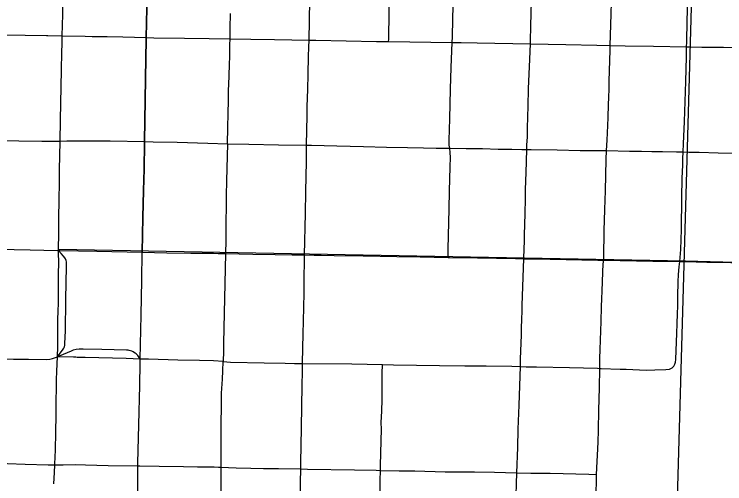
# Model space of a CAD drawing. Extents: x 0 to 34, y 0 to 22.
# Drawn here: x 7.793 to 8.385, y 19.507 to 19.899 of the extents above; entities that cross this region are included whole.
import ezdxf

# ---------------------------------------------------------------- set-up
doc = ezdxf.new("R2010")
doc.units = 0
for name, color, linetype in [('GM_X_City_Street', 7, 'Continuous'), ('GM_X_County_Road', 7, 'Continuous'), ('GM_X_Rail_Line', 7, 'Continuous'), ('GM_X_State_Route', 7, 'Continuous'), ('GM_X_US_Route', 7, 'Continuous')]:
    doc.layers.add(name, color=color, linetype=linetype)

msp = doc.modelspace()

# ---------------------------------------------------------------- linework, layer by layer
at = {"layer": 'GM_X_City_Street'}
for points in [[(8.22324, 19.87397), (8.2233, 19.87608), (8.22365, 19.88895), (8.22428, 19.90943), (8.22453, 19.91739), (8.22507, 19.93283), (8.22607, 19.9621), (8.22649, 19.97365), (8.22699, 19.98356), (8.22745, 19.99596), (8.22777, 20.00153), (8.22865, 20.02013), (8.22973, 20.04859), (8.22971, 20.05429), (8.22987, 20.06645), (8.23011, 20.08202), (8.23043, 20.09898), (8.23119, 20.12256), (8.23156, 20.1356), (8.23173, 20.14494)], [(7.83104, 19.79264), (7.83128, 19.81008), (7.83207, 19.85224), (7.83234, 19.86679), (7.83256, 19.8741), (7.83278, 19.88058), (7.83312, 19.89852), (7.83336, 19.90967), (7.83365, 19.92376), (7.83396, 19.93943), (7.83405, 19.94933), (7.8343, 19.95551), (7.83455, 19.96603), (7.83461, 19.96815), (7.83532, 20.00131), (7.83583, 20.02421), (7.83634, 20.04584), (7.83642, 20.04918)], [(8.03494, 19.69772), (8.0356, 19.73235), (8.03604, 19.75072), (8.03645, 19.77554), (8.03663, 19.78927), (8.03696, 19.81406), (8.03719, 19.82151), (8.03765, 19.83576), (8.03798, 19.84854), (8.03831, 19.86334), (8.03855, 19.87117), (8.03872, 19.87704), (8.03929, 19.91021), (8.03954, 19.92297), (8.03987, 19.93496), (8.04036, 19.95249), (8.04052, 19.96491), (8.04077, 19.98065), (8.0414, 20.00523), (8.04176, 20.02378), (8.042, 20.04549), (8.04207, 20.05221)], [(8.10503, 19.87576), (8.10506, 19.87765), (8.10521, 19.88569), (8.10536, 19.89264), (8.10548, 19.89766), (8.10558, 19.9045), (8.10566, 19.90879), (8.10581, 19.91659), (8.10603, 19.92705), (8.10618, 19.93501), (8.10671, 19.95733), (8.10683, 19.96358), (8.10757, 19.98808), (8.1081, 20.00862), (8.10807, 20.01227), (8.10815, 20.0161), (8.10822, 20.02179), (8.10845, 20.03655), (8.10875, 20.04451), (8.10897, 20.05094)], [(8.34791, 19.69227), (8.3487, 19.70216), (8.34925, 19.71894), (8.34964, 19.74527), (8.35001, 19.76184), (8.35037, 19.77266), (8.35054, 19.77794), (8.3508, 19.78364), (8.35105, 19.79045), (8.35169, 19.80899), (8.35285, 19.84255), (8.35348, 19.86309), (8.35361, 19.87148), (8.35368, 19.87533), (8.3541, 19.89351), (8.35509, 19.92644), (8.35543, 19.94011), (8.3556, 19.95915), (8.35592, 19.97146), (8.35625, 19.98574), (8.35716, 20.01534), (8.3574, 20.02845), (8.35765, 20.03857), (8.35783, 20.04655)], [(8.28446, 19.69333), (8.28449, 19.69536), (8.28484, 19.71834), (8.28505, 19.72635), (8.28539, 19.73559), (8.28592, 19.75112), (8.28655, 19.77722), (8.28688, 19.78474), (8.28733, 19.79338), (8.28776, 19.80571), (8.28806, 19.8125), (8.28813, 19.81434), (8.28822, 19.8162), (8.28839, 19.81943), (8.28844, 19.82171), (8.28877, 19.83088), (8.2889, 19.83457), (8.28912, 19.8426), (8.28971, 19.86866), (8.28981, 19.87252), (8.29025, 19.88978), (8.29123, 19.91778)], [(8.15601, 19.7868), (8.15566, 19.78944), (8.15558, 19.79335), (8.15602, 19.81126), (8.1567, 19.83607), (8.1572, 19.85404), (8.15806, 19.87501), (8.15823, 19.87969), (8.15847, 19.8944), (8.1588, 19.90521)], [(7.97059, 19.79056), (7.97084, 19.80412), (7.97111, 19.81574), (7.97133, 19.82651), (7.97155, 19.83435), (7.97199, 19.84701), (7.97229, 19.85718), (7.97243, 19.86284), (7.97258, 19.86751), (7.97265, 19.87301), (7.97272, 19.87811), (7.97282, 19.88229), (7.97285, 19.88578), (7.97293, 19.89064), (7.97301, 19.89561), (7.97307, 19.89924)], [(7.78066, 19.7933), (7.79654, 19.79297), (7.81574, 19.79266), (7.83104, 19.79264)], [(7.83104, 19.79264), (7.83672, 19.79279), (7.8496, 19.79302), (7.87284, 19.79287), (7.90137, 19.79233), (7.90854, 19.79218), (7.92863, 19.79175), (7.95417, 19.79099), (7.97059, 19.79056), (7.9698, 19.75967), (7.96951, 19.74738), (7.96923, 19.71611), (7.96916, 19.70979), (7.96904, 19.69886), (7.96723, 19.62389), (7.96718, 19.61734), (7.96702, 19.60879), (7.95896, 19.60937), (7.94736, 19.60952), (7.9291, 19.60991), (7.90469, 19.61058), (7.89783, 19.61077), (7.897, 19.61208), (7.89648, 19.61286), (7.89588, 19.61361), (7.89535, 19.61421), (7.89445, 19.615), (7.89373, 19.6156), (7.89305, 19.61609), (7.89204, 19.61673), (7.89069, 19.61733), (7.88967, 19.61762), (7.88866, 19.61797), (7.88774, 19.61813), (7.88626, 19.6183), (7.86569, 19.61865), (7.85011, 19.61891), (7.84682, 19.61888), (7.84438, 19.61864), (7.84182, 19.61807), (7.84011, 19.61748), (7.83363, 19.61467), (7.82876, 19.61258), (7.83362, 19.61892), (7.83415, 19.6199), (7.83455, 19.62097), (7.83484, 19.6223), (7.83497, 19.62363), (7.83535, 19.63433), (7.83579, 19.65983), (7.83616, 19.67535), (7.83635, 19.68717), (7.83639, 19.69087), (7.83626, 19.69198), (7.83598, 19.6931), (7.83547, 19.69431), (7.83481, 19.69538), (7.83389, 19.69654), (7.83199, 19.69882), (7.8297, 19.70147), (7.82972, 19.70326), (7.82992, 19.71466), (7.8299, 19.72312), (7.82989, 19.72956), (7.83018, 19.74253), (7.83046, 19.75933), (7.83058, 19.76907), (7.83103, 19.79213)], [(7.97059, 19.79056), (7.98844, 19.79007), (8.01323, 19.78968), (8.03663, 19.78927), (8.04059, 19.7892), (8.06185, 19.78864), (8.08409, 19.78814), (8.10336, 19.78767), (8.12079, 19.78735), (8.13423, 19.78703), (8.14477, 19.78693), (8.15218, 19.7868), (8.15601, 19.7868), (8.16965, 19.78663), (8.18328, 19.7864), (8.1965, 19.78608), (8.20793, 19.78587), (8.21607, 19.78581), (8.22019, 19.78572), (8.22405, 19.78562), (8.24561, 19.78531), (8.26484, 19.78499), (8.2835, 19.7848), (8.28688, 19.78474), (8.30595, 19.78439), (8.31606, 19.78429), (8.3246, 19.78413), (8.33349, 19.78397), (8.34503, 19.78376), (8.3508, 19.78364), (8.35535, 19.78354), (8.36402, 19.78333), (8.37978, 19.7829), (8.39354, 19.78257)], [(8.15466, 19.69562), (8.1548, 19.70276), (8.15543, 19.73577), (8.15576, 19.75123), (8.15636, 19.77098), (8.15661, 19.77923), (8.15643, 19.78289), (8.15601, 19.7868)], [(7.89783, 19.61077), (7.88596, 19.61126), (7.85181, 19.61207), (7.84515, 19.61218), (7.84398, 19.61221), (7.84219, 19.61224), (7.82876, 19.61258), (7.82897, 19.62114), (7.82905, 19.62988), (7.82915, 19.6428), (7.82944, 19.65176), (7.82959, 19.65622), (7.82958, 19.66114), (7.82967, 19.67109), (7.82962, 19.67283), (7.82966, 19.67697), (7.82974, 19.68358), (7.82979, 19.68932), (7.8297, 19.70147)], [(8.03116, 19.4868), (8.0315, 19.50775), (8.03172, 19.51902), (8.03182, 19.52449), (8.03243, 19.55305), (8.03259, 19.57164), (8.03297, 19.58805), (8.03314, 19.60105), (8.03327, 19.60712), (8.03356, 19.62025), (8.03374, 19.63141), (8.03423, 19.65373), (8.03447, 19.66607), (8.03451, 19.66973), (8.03453, 19.67335), (8.03494, 19.69772)], [(8.27807, 19.49882), (8.27833, 19.50929), (8.27845, 19.51235), (8.27855, 19.51445), (8.27971, 19.54134), (8.27999, 19.55126), (8.28042, 19.568), (8.28087, 19.58664), (8.28111, 19.60295), (8.28114, 19.60437), (8.28121, 19.60523), (8.28112, 19.60872), (8.28113, 19.61049), (8.28117, 19.61118), (8.28143, 19.61885), (8.28219, 19.64216), (8.28255, 19.65443), (8.2828, 19.66119), (8.28301, 19.6673), (8.28361, 19.68327), (8.28409, 19.69025), (8.28446, 19.69333)], [(8.34166, 19.60349), (8.34289, 19.6049), (8.34372, 19.60654), (8.34422, 19.60809), (8.34454, 19.61048), (8.34486, 19.61789), (8.34535, 19.63203), (8.34569, 19.64055), (8.34591, 19.64848), (8.34616, 19.65506), (8.34623, 19.66321), (8.34655, 19.67516), (8.34683, 19.68145), (8.34733, 19.68765), (8.34791, 19.69227)], [(7.64745, 19.61346), (7.6548, 19.61332), (7.66464, 19.61313), (7.67009, 19.61292), (7.67801, 19.61298), (7.69414, 19.61258), (7.72695, 19.61203), (7.74304, 19.61145), (7.75785, 19.61127), (7.76144, 19.61118), (7.77547, 19.61082), (7.79212, 19.61053), (7.8045, 19.61063), (7.81978, 19.6105), (7.82234, 19.61068), (7.82477, 19.61122), (7.82876, 19.61258)], [(7.82572, 19.50647), (7.82621, 19.5161), (7.82655, 19.52247), (7.82693, 19.52959), (7.82713, 19.53418), (7.82741, 19.55026), (7.82759, 19.56325), (7.82774, 19.57363), (7.82789, 19.58881), (7.82803, 19.59347), (7.82828, 19.60074), (7.82876, 19.61258)], [(7.96534, 19.48966), (7.96531, 19.51642), (7.96533, 19.52045), (7.96539, 19.52936), (7.96531, 19.54592), (7.96569, 19.58226), (7.96634, 19.59402), (7.9668, 19.60106), (7.96702, 19.60879)], [(7.96702, 19.60879), (7.97319, 19.60814), (8.0012, 19.6075), (8.01862, 19.60745), (8.02643, 19.60718), (8.03327, 19.60712), (8.07443, 19.60678), (8.09992, 19.60612), (8.10897, 19.60588), (8.14759, 19.60529), (8.16859, 19.6051), (8.1865, 19.60514), (8.20791, 19.60471), (8.21489, 19.60452), (8.21985, 19.60438), (8.22849, 19.6043), (8.25578, 19.60357), (8.2792, 19.60304), (8.28111, 19.60295), (8.2822, 19.6029), (8.29816, 19.60231), (8.30309, 19.6022), (8.31979, 19.60158), (8.32719, 19.60165), (8.3363, 19.6019), (8.33944, 19.60218), (8.34166, 19.60349)], [(8.09791, 19.49979), (8.09805, 19.50951), (8.09819, 19.51783), (8.09826, 19.52189), (8.0989, 19.54236), (8.09902, 19.55229), (8.09893, 19.55787), (8.09926, 19.56716), (8.09952, 19.57697), (8.09955, 19.58255), (8.09951, 19.59061), (8.09972, 19.59865), (8.09992, 19.60612)], [(7.70422, 19.51953), (7.71274, 19.52141), (7.72191, 19.52288), (7.73236, 19.52394), (7.74411, 19.52434), (7.75953, 19.52405), (7.76458, 19.52395), (7.78697, 19.52347), (7.80189, 19.52301), (7.82112, 19.52244), (7.82655, 19.52247), (7.82916, 19.52248), (7.83342, 19.52255), (7.84372, 19.52262), (7.85211, 19.52245), (7.87111, 19.52197), (7.8959, 19.52162)], [(7.8959, 19.52162), (7.89752, 19.5216), (7.91363, 19.52142), (7.93379, 19.52097), (7.94565, 19.52088), (7.95282, 19.5208), (7.9594, 19.52073), (7.96318, 19.52055), (7.96533, 19.52045), (7.97155, 19.52015), (7.97782, 19.51988), (7.99014, 19.51965), (8.00066, 19.51949), (8.01308, 19.51935), (8.03172, 19.51902), (8.03729, 19.51891), (8.07648, 19.51822), (8.0945, 19.5179), (8.09819, 19.51783), (8.11376, 19.51756), (8.1268, 19.51732), (8.15226, 19.51664), (8.17652, 19.51658), (8.19326, 19.51621), (8.20255, 19.51595), (8.2121, 19.5158), (8.22362, 19.51562), (8.2298, 19.51555), (8.23973, 19.51546), (8.27203, 19.51462), (8.27855, 19.51445)]]:
    msp.add_lwpolyline(points, dxfattribs=at)
at = {"layer": 'GM_X_County_Road'}
msp.add_line((8.10503, 19.87576), (8.15806, 19.87501), dxfattribs=at)
for points in [[(7.76564, 19.88189), (7.7841, 19.88153), (7.8195, 19.88077), (7.82075, 19.88075), (7.83278, 19.88058)], [(7.83278, 19.88058), (7.85189, 19.88024), (7.85765, 19.88013)], [(7.85765, 19.88013), (7.86244, 19.88003), (7.87023, 19.8799), (7.88332, 19.8797), (7.90278, 19.87906)], [(7.90278, 19.87906), (7.90929, 19.87896), (7.93477, 19.87856), (7.95528, 19.87832), (7.97272, 19.87811)], [(7.97272, 19.87811), (7.99007, 19.87791), (8.00986, 19.87761), (8.03872, 19.87704)], [(8.03872, 19.87704), (8.04417, 19.87687), (8.09486, 19.8759), (8.10503, 19.87576)], [(8.15806, 19.87501), (8.16546, 19.87493), (8.17879, 19.87473), (8.22324, 19.87397)], [(8.22019, 19.78572), (8.22039, 19.78966), (8.22073, 19.79595), (8.22098, 19.80361), (8.22114, 19.81296), (8.22131, 19.8219), (8.2218, 19.83636), (8.22272, 19.8612), (8.22324, 19.87397)], [(8.22324, 19.87397), (8.25273, 19.87347), (8.27866, 19.8728), (8.28981, 19.87252)], [(8.28981, 19.87252), (8.30241, 19.87221), (8.32601, 19.87188), (8.35361, 19.87148)], [(8.35361, 19.87148), (8.35623, 19.87144), (8.3664, 19.87122), (8.38441, 19.87099), (8.39807, 19.87071), (8.41234, 19.87048), (8.42933, 19.87022), (8.44023, 19.87006)], [(8.21784, 19.69447), (8.21808, 19.70298), (8.21825, 19.70885), (8.21842, 19.71438), (8.21891, 19.7319), (8.21907, 19.74474), (8.21924, 19.75164), (8.21948, 19.7598), (8.21962, 19.76629), (8.22019, 19.78572)], [(8.21489, 19.60452), (8.21509, 19.61062), (8.21573, 19.63107), (8.21597, 19.63664), (8.21619, 19.64405), (8.21633, 19.65086), (8.2165, 19.65581), (8.21784, 19.69447)], [(8.2121, 19.5158), (8.21286, 19.53696), (8.21317, 19.55236), (8.2138, 19.57216), (8.21489, 19.60452)], [(8.21009, 19.44011), (8.21, 19.44949), (8.21036, 19.4594), (8.2111, 19.48797), (8.2121, 19.5158)]]:
    msp.add_lwpolyline(points, dxfattribs=at)
at = {"layer": 'GM_X_Rail_Line'}
msp.add_line((7.82994, 19.70239), (8.35256, 19.69286), dxfattribs=at)
for points in [[(8.35856, 19.94363), (8.34147, 19.34782), (8.33682, 19.25732), (8.33657, 19.24927), (8.33663, 19.24121), (8.33701, 19.23317), (8.33893, 19.2043), (8.33976, 19.19522), (8.34103, 19.18619), (8.34273, 19.17724), (8.34486, 19.16837), (8.34942, 19.1513), (8.35223, 19.14163), (8.35547, 19.13209), (8.35912, 19.1227), (8.36319, 19.11348)], [(8.35256, 19.69286), (8.61146, 19.68584), (8.66207, 19.69752), (8.70976, 19.72089), (8.9, 19.83022)]]:
    msp.add_lwpolyline(points, dxfattribs=at)
at = {"layer": 'GM_X_State_Route'}
for p, q in [((7.96295, 19.69899), (7.96904, 19.69886)), ((8.03494, 19.69772), (8.0428, 19.69761))]:
    msp.add_line(p, q, dxfattribs=at)
for points in [[(7.9045, 19.96679), (7.90418, 19.95305), (7.90407, 19.94201), (7.90356, 19.92088), (7.90326, 19.90367), (7.90278, 19.87906)], [(7.90278, 19.87906), (7.90274, 19.87722), (7.90254, 19.86182), (7.90137, 19.79233)], [(7.90137, 19.79233), (7.90135, 19.79104), (7.90098, 19.76928), (7.90062, 19.75133), (7.89997, 19.72901), (7.89952, 19.69986)], [(7.76177, 19.70283), (7.7628, 19.7028), (7.77913, 19.70242), (7.80598, 19.70188), (7.82867, 19.70148), (7.8297, 19.70147), (7.8307, 19.70145)], [(7.8307, 19.70145), (7.86175, 19.70089), (7.89952, 19.69986)], [(7.89783, 19.61077), (7.89855, 19.64739), (7.89904, 19.6766), (7.89952, 19.69986)], [(7.89952, 19.69986), (7.92, 19.69953), (7.94015, 19.69922), (7.95889, 19.69908), (7.96295, 19.69899)], [(7.96904, 19.69886), (7.99187, 19.69837), (8.01045, 19.69809), (8.02451, 19.69781), (8.03494, 19.69772)], [(8.0428, 19.69761), (8.0487, 19.69753), (8.05962, 19.69725), (8.0838, 19.69687), (8.11198, 19.6963), (8.13128, 19.696), (8.15466, 19.69562)], [(8.15466, 19.69562), (8.15568, 19.69561), (8.17913, 19.69521), (8.19491, 19.69491), (8.21079, 19.69461), (8.21784, 19.69447)], [(8.21784, 19.69447), (8.23964, 19.69402), (8.2795, 19.69343), (8.28446, 19.69333)], [(8.28446, 19.69333), (8.32539, 19.69254), (8.34791, 19.69227)], [(8.34791, 19.69227), (8.35241, 19.69212), (8.37043, 19.69164), (8.39034, 19.69133), (8.41038, 19.69104), (8.42139, 19.69091)], [(7.8959, 19.52162), (7.89591, 19.52386), (7.89663, 19.55583), (7.8975, 19.58856), (7.89776, 19.60734), (7.89783, 19.61077)], [(7.89478, 19.44509), (7.89531, 19.47787), (7.89582, 19.50655), (7.8959, 19.52162)]]:
    msp.add_lwpolyline(points, dxfattribs=at)
at = {"layer": 'GM_X_US_Route'}
for points in [[(7.90278, 19.87906), (7.90326, 19.90367), (7.90356, 19.92088), (7.90407, 19.94201), (7.90418, 19.95305), (7.9045, 19.96679)], [(7.90137, 19.79233), (7.90254, 19.86182), (7.90274, 19.87722), (7.90278, 19.87906)], [(7.89952, 19.69986), (7.89997, 19.72901), (7.90062, 19.75133), (7.90098, 19.76928), (7.90135, 19.79104), (7.90137, 19.79233)], [(7.89783, 19.61077), (7.89855, 19.64739), (7.89904, 19.6766), (7.89952, 19.69986)], [(7.8959, 19.52162), (7.89591, 19.52386), (7.89663, 19.55583), (7.8975, 19.58856), (7.89776, 19.60734), (7.89783, 19.61077)], [(7.89478, 19.44509), (7.89531, 19.47787), (7.89582, 19.50655), (7.8959, 19.52162)]]:
    msp.add_lwpolyline(points, dxfattribs=at)

doc.saveas('drawing.dxf')
